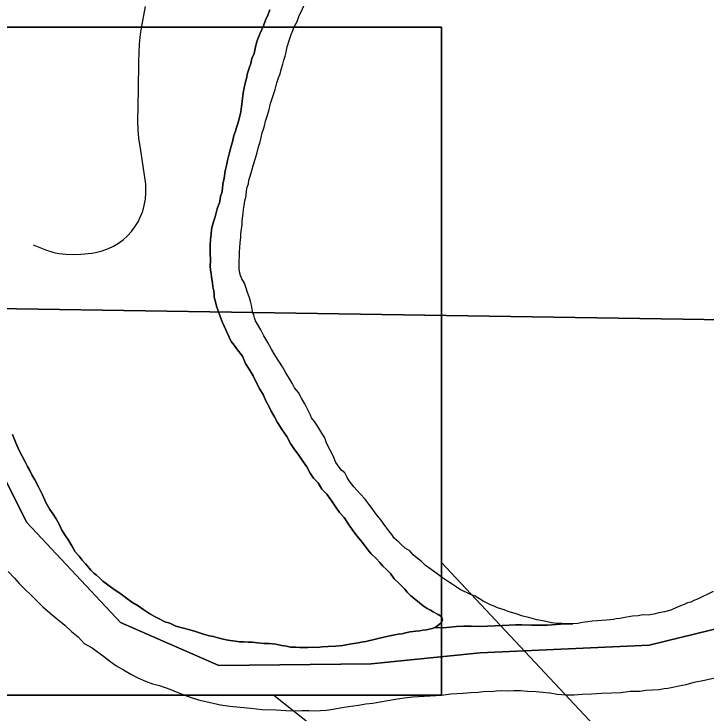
# Model space of a CAD drawing. Extents: x 0 to 34, y 0 to 22.
# Drawn here: x 4.887 to 5.405, y 18.127 to 18.651 of the extents above; entities that cross this region are included whole.
import ezdxf

# ---------------------------------------------------------------- set-up
doc = ezdxf.new("R2010")
doc.units = 0
for name, color, linetype in [('GM_X_City_Street', 7, 'Continuous'), ('GM_X_Major_River', 7, 'Continuous'), ('GM_X_Section', 7, 'Continuous'), ('GM_X_Township_Road', 7, 'Continuous'), ('SH_Masking', 7, 'Continuous'), ('SH_Text', 7, 'Continuous')]:
    doc.layers.add(name, color=color, linetype=linetype)

msp = doc.modelspace()

# ---------------------------------------------------------------- linework, layer by layer
at = {"layer": 'GM_X_City_Street'}
msp.add_lwpolyline([(4.90096, 18.47861), (4.91073, 18.47456), (4.91547, 18.47305), (4.91759, 18.47244), (4.92034, 18.47207), (4.92529, 18.47156), (4.93089, 18.47135), (4.9365, 18.47145), (4.94208, 18.47189), (4.94465, 18.47222), (4.9476, 18.47281), (4.95243, 18.47402), (4.95713, 18.47567), (4.96106, 18.47754), (4.9648, 18.47975), (4.9683, 18.48234), (4.97152, 18.48526), (4.97446, 18.48849), (4.97707, 18.49198), (4.97934, 18.49569), (4.98127, 18.49959), (4.98281, 18.50366), (4.98399, 18.50785), (4.98483, 18.51275), (4.9852, 18.51771), (4.98507, 18.52393), (4.9843, 18.53073), (4.98133, 18.54916), (4.97999, 18.55839), (4.97943, 18.56458), (4.97928, 18.5708), (4.97964, 18.59443), (4.98005, 18.61558), (4.98056, 18.62863), (4.98118, 18.63607), (4.98206, 18.64222), (4.98491, 18.65687)], dxfattribs=at)
at = {"layer": 'GM_X_Major_River'}
for points in [[(5.09596, 18.64109), (5.09715, 18.64334), (5.09835, 18.64559), (5.09958, 18.64935), (5.10479, 18.66024)], [(5.09596, 18.64109), (5.09715, 18.64334), (5.09835, 18.64559), (5.09958, 18.64935), (5.10479, 18.66024)], [(5.07806, 18.65446), (5.07643, 18.65032), (5.07482, 18.64656), (5.0732, 18.64243), (5.07078, 18.63679), (5.06835, 18.63077), (5.06707, 18.62549), (5.06622, 18.62171), (5.06461, 18.61796), (5.06375, 18.61418), (5.06253, 18.61079), (5.0613, 18.60703), (5.06043, 18.60287), (5.05959, 18.59947), (5.05874, 18.59608), (5.05789, 18.5923), (5.05644, 18.5798), (5.05598, 18.57678), (5.05515, 18.57414), (5.05472, 18.57187), (5.05387, 18.56847), (5.05306, 18.56621), (5.05223, 18.56358), (5.05101, 18.56019), (5.05013, 18.55565), (5.04891, 18.55227), (5.04805, 18.54849), (5.04722, 18.54547), (5.04636, 18.5417), (5.04551, 18.53792), (5.04465, 18.53376), (5.04375, 18.52847), (5.04288, 18.52393), (5.04242, 18.52053), (5.04196, 18.5175), (5.04113, 18.51486), (5.0407, 18.51259), (5.04025, 18.50995), (5.03945, 18.50807), (5.03862, 18.50543), (5.03778, 18.50241), (5.03695, 18.49939), (5.03571, 18.49563), (5.03487, 18.49223), (5.03443, 18.48996), (5.03397, 18.48656), (5.03348, 18.48239), (5.03338, 18.47822), (5.03324, 18.47252), (5.03347, 18.46682), (5.03337, 18.46264), (5.03367, 18.4596), (5.03399, 18.45693), (5.03431, 18.45464), (5.03464, 18.45274), (5.03495, 18.45007), (5.03526, 18.44702), (5.03594, 18.44397), (5.03626, 18.44168), (5.03621, 18.4394), (5.03726, 18.43596), (5.03793, 18.43252), (5.03937, 18.42907), (5.04078, 18.42485), (5.04256, 18.42025), (5.04761, 18.40949), (5.04905, 18.40603), (5.05126, 18.40332), (5.05383, 18.39984), (5.05751, 18.39518), (5.05966, 18.38981), (5.06259, 18.38556), (5.0655, 18.38055), (5.06803, 18.37517), (5.07057, 18.37055), (5.07311, 18.36592), (5.07491, 18.3617), (5.07709, 18.35784), (5.07889, 18.354), (5.08145, 18.34976), (5.08362, 18.34553), (5.08728, 18.34012), (5.09057, 18.33509), (5.09348, 18.3297), (5.09641, 18.32545), (5.09972, 18.32119), (5.10265, 18.31656), (5.10558, 18.31231), (5.10812, 18.30768)], [(5.10812, 18.30768), (5.10558, 18.31231), (5.10265, 18.31656), (5.09972, 18.32119), (5.09641, 18.32545), (5.09348, 18.3297), (5.09057, 18.33509), (5.08728, 18.34012), (5.08362, 18.34553), (5.08145, 18.34976), (5.07889, 18.354), (5.07709, 18.35784), (5.07491, 18.3617), (5.07311, 18.36592), (5.07057, 18.37055), (5.06803, 18.37517), (5.0655, 18.38055), (5.06259, 18.38556), (5.05966, 18.38981), (5.05751, 18.39518), (5.05383, 18.39984), (5.05126, 18.40332), (5.04905, 18.40603), (5.04761, 18.40949), (5.04256, 18.42025), (5.04078, 18.42485), (5.03937, 18.42907), (5.03793, 18.43252), (5.03726, 18.43596), (5.03621, 18.4394), (5.03626, 18.44168), (5.03594, 18.44397), (5.03526, 18.44702), (5.03495, 18.45007), (5.03464, 18.45274), (5.03431, 18.45464), (5.03399, 18.45693), (5.03367, 18.4596), (5.03337, 18.46264), (5.03347, 18.46682), (5.03324, 18.47252), (5.03338, 18.47822), (5.03348, 18.48239), (5.03397, 18.48656), (5.03443, 18.48996), (5.03487, 18.49223), (5.03571, 18.49563), (5.03695, 18.49939), (5.03778, 18.50241), (5.03862, 18.50543), (5.03945, 18.50807), (5.04025, 18.50995), (5.0407, 18.51259), (5.04113, 18.51486), (5.04196, 18.5175), (5.04242, 18.52053), (5.04288, 18.52393), (5.04375, 18.52847), (5.04465, 18.53376), (5.04551, 18.53792), (5.04636, 18.5417), (5.04722, 18.54547), (5.04805, 18.54849), (5.04891, 18.55227), (5.05013, 18.55565), (5.05101, 18.56019), (5.05223, 18.56358), (5.05306, 18.56621), (5.05387, 18.56847), (5.05472, 18.57187), (5.05515, 18.57414), (5.05598, 18.57678), (5.05644, 18.5798), (5.05789, 18.5923), (5.05874, 18.59608), (5.05959, 18.59947), (5.06043, 18.60287), (5.0613, 18.60703), (5.06253, 18.61079), (5.06375, 18.61418), (5.06461, 18.61796), (5.06622, 18.62171), (5.06707, 18.62549), (5.06835, 18.63077), (5.07078, 18.63679), (5.0732, 18.64243), (5.07482, 18.64656), (5.07643, 18.65032), (5.07806, 18.65446)], [(5.13907, 18.29968), (5.13723, 18.30201), (5.13577, 18.30432), (5.13396, 18.30779), (5.13173, 18.30974), (5.12988, 18.31207), (5.12731, 18.31555), (5.1266, 18.31747), (5.12553, 18.32016), (5.12046, 18.33016), (5.11904, 18.33399), (5.11685, 18.33747), (5.11466, 18.34132), (5.11283, 18.34403), (5.11137, 18.34634), (5.10916, 18.34906), (5.10845, 18.35098), (5.10735, 18.3529), (5.10591, 18.35598), (5.1041, 18.35944), (5.10192, 18.36329), (5.09937, 18.36791), (5.09642, 18.37141), (5.09461, 18.37487), (5.09243, 18.37873), (5.08986, 18.38259), (5.08732, 18.38721), (5.08477, 18.39145), (5.08183, 18.39571), (5.07929, 18.40033), (5.07638, 18.40534), (5.07346, 18.41035), (5.0713, 18.41496), (5.06875, 18.41921), (5.06729, 18.42152), (5.06658, 18.42382), (5.06587, 18.42574), (5.06516, 18.42766), (5.06485, 18.43032), (5.06416, 18.43338), (5.06348, 18.43643), (5.06242, 18.4395), (5.06136, 18.44294), (5.0603, 18.44601), (5.05888, 18.44984), (5.05706, 18.45293), (5.05599, 18.45561), (5.05529, 18.45829), (5.05498, 18.46096), (5.05503, 18.46285), (5.05507, 18.46475), (5.05512, 18.46665), (5.0552, 18.46969), (5.05528, 18.4731), (5.05583, 18.47993), (5.05589, 18.4822), (5.05632, 18.48409), (5.05638, 18.48675), (5.05685, 18.49016), (5.05732, 18.49356), (5.05738, 18.49622), (5.05744, 18.4985), (5.0579, 18.5019), (5.05836, 18.50493), (5.05882, 18.50796), (5.05928, 18.51136), (5.06013, 18.51514), (5.06061, 18.51893), (5.06106, 18.52157), (5.06188, 18.52421), (5.06233, 18.52686), (5.06316, 18.52988), (5.0644, 18.53402), (5.06566, 18.53855), (5.0673, 18.54345), (5.06854, 18.54759), (5.06941, 18.55175), (5.07064, 18.55551), (5.07149, 18.55891), (5.07233, 18.56231), (5.07316, 18.56495), (5.07398, 18.56759), (5.07483, 18.57098), (5.07606, 18.57475), (5.07731, 18.57889), (5.07858, 18.58418), (5.08023, 18.58945), (5.08188, 18.59473), (5.08314, 18.59964), (5.08438, 18.6034), (5.08559, 18.60641), (5.08643, 18.60981), (5.08767, 18.61357), (5.0885, 18.61659), (5.08934, 18.61961), (5.09018, 18.62263), (5.09104, 18.62678), (5.09269, 18.63206), (5.09393, 18.63582), (5.09514, 18.63883), (5.09596, 18.64109)], [(5.13907, 18.29968), (5.13723, 18.30201), (5.13577, 18.30432), (5.13396, 18.30779), (5.13173, 18.30974), (5.12988, 18.31207), (5.12731, 18.31555), (5.1266, 18.31747), (5.12553, 18.32016), (5.12046, 18.33016), (5.11904, 18.33399), (5.11685, 18.33747), (5.11466, 18.34132), (5.11283, 18.34403), (5.11137, 18.34634), (5.10916, 18.34906), (5.10845, 18.35098), (5.10735, 18.3529), (5.10591, 18.35598), (5.1041, 18.35944), (5.10192, 18.36329), (5.09937, 18.36791), (5.09642, 18.37141), (5.09461, 18.37487), (5.09243, 18.37873), (5.08986, 18.38259), (5.08732, 18.38721), (5.08477, 18.39145), (5.08183, 18.39571), (5.07929, 18.40033), (5.07638, 18.40534), (5.07346, 18.41035), (5.0713, 18.41496), (5.06875, 18.41921), (5.06729, 18.42152), (5.06658, 18.42382), (5.06587, 18.42574), (5.06516, 18.42766), (5.06485, 18.43032), (5.06416, 18.43338), (5.06348, 18.43643), (5.06242, 18.4395), (5.06136, 18.44294), (5.0603, 18.44601), (5.05888, 18.44984), (5.05706, 18.45293), (5.05599, 18.45561), (5.05529, 18.45829), (5.05498, 18.46096), (5.05503, 18.46285), (5.05507, 18.46475), (5.05512, 18.46665), (5.0552, 18.46969), (5.05528, 18.4731), (5.05583, 18.47993), (5.05589, 18.4822), (5.05632, 18.48409), (5.05638, 18.48675), (5.05685, 18.49016), (5.05732, 18.49356), (5.05738, 18.49622), (5.05744, 18.4985), (5.0579, 18.5019), (5.05836, 18.50493), (5.05882, 18.50796), (5.05928, 18.51136), (5.06013, 18.51514), (5.06061, 18.51893), (5.06106, 18.52157), (5.06188, 18.52421), (5.06233, 18.52686), (5.06316, 18.52988), (5.0644, 18.53402), (5.06566, 18.53855), (5.0673, 18.54345), (5.06854, 18.54759), (5.06941, 18.55175), (5.07064, 18.55551), (5.07149, 18.55891), (5.07233, 18.56231), (5.07316, 18.56495), (5.07398, 18.56759), (5.07483, 18.57098), (5.07606, 18.57475), (5.07731, 18.57889), (5.07858, 18.58418), (5.08023, 18.58945), (5.08188, 18.59473), (5.08314, 18.59964), (5.08438, 18.6034), (5.08559, 18.60641), (5.08643, 18.60981), (5.08767, 18.61357), (5.0885, 18.61659), (5.08934, 18.61961), (5.09018, 18.62263), (5.09104, 18.62678), (5.09269, 18.63206), (5.09393, 18.63582), (5.09514, 18.63883), (5.09596, 18.64109)], [(4.94818, 18.23121), (4.94632, 18.23278), (4.9441, 18.23511), (4.94189, 18.23783), (4.94004, 18.23977), (4.93745, 18.2425), (4.93525, 18.24559), (4.93229, 18.2487), (4.92975, 18.25333), (4.92719, 18.25757), (4.92499, 18.26066), (4.92244, 18.26491), (4.92027, 18.26952), (4.91809, 18.27338), (4.9159, 18.27685), (4.91333, 18.28033), (4.91042, 18.28572), (4.90791, 18.29148), (4.905, 18.29688), (4.90211, 18.30264), (4.89993, 18.3065), (4.89848, 18.30957), (4.89666, 18.31266), (4.89485, 18.31612), (4.89268, 18.32035), (4.8905, 18.32459), (4.88799, 18.33035), (4.88548, 18.33649)], [(4.88548, 18.33649), (4.88799, 18.33035), (4.8905, 18.32459), (4.89268, 18.32035), (4.89485, 18.31612), (4.89666, 18.31266), (4.89848, 18.30957), (4.89993, 18.3065), (4.90211, 18.30264), (4.905, 18.29688), (4.90791, 18.29148), (4.91042, 18.28572), (4.91333, 18.28033), (4.9159, 18.27685), (4.91809, 18.27338), (4.92027, 18.26952), (4.92244, 18.26491), (4.92499, 18.26066), (4.92719, 18.25757), (4.92975, 18.25333), (4.93229, 18.2487), (4.93525, 18.24559), (4.93745, 18.2425), (4.94004, 18.23977), (4.94189, 18.23783), (4.9441, 18.23511), (4.94632, 18.23278), (4.94818, 18.23121)], [(5.10812, 18.30768), (5.11068, 18.30382), (5.11402, 18.30032), (5.11694, 18.29569), (5.12064, 18.29179), (5.12431, 18.28676), (5.12723, 18.28213), (5.13018, 18.27826), (5.1335, 18.27438), (5.13679, 18.26935), (5.14009, 18.26471), (5.14341, 18.26045), (5.14672, 18.25619), (5.1493, 18.25308), (5.1515, 18.24999), (5.15371, 18.24727), (5.15742, 18.24376), (5.16038, 18.24065), (5.1626, 18.23794), (5.1652, 18.23559), (5.16816, 18.23248), (5.1711, 18.2286), (5.17407, 18.22587), (5.17666, 18.22315), (5.17888, 18.22081), (5.18072, 18.21848), (5.18332, 18.21614), (5.19262, 18.20831), (5.19561, 18.20633), (5.19824, 18.20513), (5.20011, 18.20394), (5.20386, 18.20195), (5.20648, 18.20036), (5.20717, 18.19768), (5.20598, 18.19544), (5.20365, 18.19359), (5.20157, 18.19208)], [(5.20157, 18.19208), (5.20365, 18.19359), (5.20598, 18.19544), (5.20717, 18.19768), (5.20648, 18.20036), (5.20386, 18.20195), (5.20011, 18.20394), (5.19824, 18.20513), (5.19561, 18.20633), (5.19262, 18.20831), (5.18332, 18.21614), (5.18072, 18.21848), (5.17888, 18.22081), (5.17666, 18.22315), (5.17407, 18.22587), (5.1711, 18.2286), (5.16816, 18.23248), (5.1652, 18.23559), (5.1626, 18.23794), (5.16038, 18.24065), (5.15742, 18.24376), (5.15371, 18.24727), (5.1515, 18.24999), (5.1493, 18.25308), (5.14672, 18.25619), (5.14341, 18.26045), (5.14009, 18.26471), (5.13679, 18.26935), (5.1335, 18.27438), (5.13018, 18.27826), (5.12723, 18.28213), (5.12431, 18.28676), (5.12064, 18.29179), (5.11694, 18.29569), (5.11402, 18.30032), (5.11068, 18.30382), (5.10812, 18.30768)], [(5.30473, 18.19484), (5.30207, 18.1949), (5.29903, 18.19498), (5.29637, 18.19504), (5.29296, 18.19513), (5.28879, 18.19562), (5.2835, 18.19689), (5.27783, 18.19779), (5.27255, 18.19945), (5.26727, 18.20072), (5.26237, 18.20236), (5.25633, 18.20404), (5.25332, 18.20525), (5.25069, 18.20608), (5.24843, 18.20689), (5.2458, 18.2081), (5.24354, 18.20892), (5.23753, 18.21173), (5.23492, 18.2137), (5.23155, 18.21568), (5.22817, 18.2169), (5.22554, 18.21811), (5.22291, 18.21931), (5.21991, 18.22091), (5.21729, 18.2225), (5.2143, 18.22447), (5.21094, 18.22684), (5.2072, 18.22921), (5.2031, 18.23235), (5.19862, 18.2355), (5.19452, 18.23865), (5.19118, 18.24177), (5.1882, 18.24412), (5.18522, 18.24648), (5.18264, 18.24958), (5.17927, 18.25157), (5.1763, 18.2543), (5.17444, 18.25587), (5.1711, 18.25899), (5.16927, 18.2617), (5.16706, 18.26441), (5.16485, 18.2675), (5.16264, 18.27022), (5.16118, 18.27253), (5.1586, 18.27564), (5.15676, 18.27796), (5.15456, 18.28106), (5.15199, 18.28454), (5.14904, 18.28841), (5.14571, 18.29192), (5.14313, 18.29502), (5.14091, 18.29736), (5.13907, 18.29968)], [(5.30473, 18.19484), (5.30207, 18.1949), (5.29903, 18.19498), (5.29637, 18.19504), (5.29296, 18.19513), (5.28879, 18.19562), (5.2835, 18.19689), (5.27783, 18.19779), (5.27255, 18.19945), (5.26727, 18.20072), (5.26237, 18.20236), (5.25633, 18.20404), (5.25332, 18.20525), (5.25069, 18.20608), (5.24843, 18.20689), (5.2458, 18.2081), (5.24354, 18.20892), (5.23753, 18.21173), (5.23492, 18.2137), (5.23155, 18.21568), (5.22817, 18.2169), (5.22554, 18.21811), (5.22291, 18.21931), (5.21991, 18.22091), (5.21729, 18.2225), (5.2143, 18.22447), (5.21094, 18.22684), (5.2072, 18.22921), (5.2031, 18.23235), (5.19862, 18.2355), (5.19452, 18.23865), (5.19118, 18.24177), (5.1882, 18.24412), (5.18522, 18.24648), (5.18264, 18.24958), (5.17927, 18.25157), (5.1763, 18.2543), (5.17444, 18.25587), (5.1711, 18.25899), (5.16927, 18.2617), (5.16706, 18.26441), (5.16485, 18.2675), (5.16264, 18.27022), (5.16118, 18.27253), (5.1586, 18.27564), (5.15676, 18.27796), (5.15456, 18.28106), (5.15199, 18.28454), (5.14904, 18.28841), (5.14571, 18.29192), (5.14313, 18.29502), (5.14091, 18.29736), (5.13907, 18.29968)], [(4.88216, 18.23402), (4.88697, 18.22896), (4.89029, 18.22508), (4.90365, 18.21221), (4.90809, 18.20754), (4.91367, 18.20284), (4.91925, 18.19814), (4.92446, 18.19383), (4.92966, 18.18914), (4.9345, 18.18522), (4.93893, 18.18017), (4.94493, 18.17698), (4.94903, 18.17384), (4.95351, 18.17068), (4.95798, 18.16715), (4.96283, 18.16361), (4.96845, 18.16043), (4.97406, 18.15725), (4.97931, 18.15446), (4.98495, 18.15204), (4.99022, 18.15), (4.9955, 18.14873), (5.00303, 18.14588), (5.00905, 18.14345), (5.01431, 18.14142), (5.01921, 18.13977), (5.02449, 18.13812), (5.03015, 18.13684), (5.03544, 18.13556), (5.0411, 18.13428), (5.04792, 18.13335), (5.05587, 18.13239), (5.06383, 18.13181), (5.07217, 18.13084), (5.0828, 18.13057), (5.09, 18.13001), (5.09645, 18.12984), (5.10216, 18.13008), (5.10709, 18.12995), (5.11165, 18.12984), (5.11583, 18.13011), (5.1204, 18.13037), (5.12535, 18.13101), (5.1307, 18.13201), (5.1368, 18.133), (5.14442, 18.13394), (5.14976, 18.13495), (5.1551, 18.13557), (5.16044, 18.13658), (5.16616, 18.13757), (5.17188, 18.13857), (5.17837, 18.13954), (5.18484, 18.14014), (5.20653, 18.14149)], [(4.88216, 18.23402), (4.88697, 18.22896), (4.89029, 18.22508), (4.90365, 18.21221), (4.90809, 18.20754), (4.91367, 18.20284), (4.91925, 18.19814), (4.92446, 18.19383), (4.92966, 18.18914), (4.9345, 18.18522), (4.93893, 18.18017), (4.94493, 18.17698), (4.94903, 18.17384), (4.95351, 18.17068), (4.95798, 18.16715), (4.96283, 18.16361), (4.96845, 18.16043), (4.97406, 18.15725), (4.97931, 18.15446), (4.98495, 18.15204), (4.99022, 18.15), (4.9955, 18.14873), (5.00303, 18.14588), (5.00905, 18.14345), (5.01431, 18.14142), (5.01921, 18.13977), (5.02449, 18.13812), (5.03015, 18.13684), (5.03544, 18.13556), (5.0411, 18.13428), (5.04792, 18.13335), (5.05587, 18.13239), (5.06383, 18.13181), (5.07217, 18.13084), (5.0828, 18.13057), (5.09, 18.13001), (5.09645, 18.12984), (5.10216, 18.13008), (5.10709, 18.12995), (5.11165, 18.12984), (5.11583, 18.13011), (5.1204, 18.13037), (5.12535, 18.13101), (5.1307, 18.13201), (5.1368, 18.133), (5.14442, 18.13394), (5.14976, 18.13495), (5.1551, 18.13557), (5.16044, 18.13658), (5.16616, 18.13757), (5.17188, 18.13857), (5.17837, 18.13954), (5.18484, 18.14014), (5.20653, 18.14149)], [(5.20157, 18.19208), (5.19942, 18.19142), (5.19521, 18.19039), (5.19255, 18.19008), (5.19026, 18.18976), (5.18721, 18.18945), (5.18531, 18.18912), (5.18302, 18.1888), (5.17958, 18.18813), (5.17691, 18.18744), (5.17386, 18.18713), (5.1689, 18.18612), (5.16431, 18.1851), (5.14979, 18.18167), (5.14788, 18.18133), (5.14407, 18.18067), (5.13759, 18.1797), (5.13262, 18.17868), (5.12729, 18.17806), (5.12159, 18.17782), (5.11702, 18.17756), (5.1136, 18.17727), (5.1098, 18.17736), (5.10637, 18.17707), (5.10334, 18.17715), (5.1003, 18.17722), (5.09726, 18.1773), (5.09346, 18.17739), (5.09045, 18.17823), (5.08666, 18.17871), (5.0825, 18.17957), (5.07758, 18.18008), (5.0734, 18.18018), (5.06885, 18.18068), (5.06507, 18.18115), (5.06165, 18.18124), (5.05862, 18.18132), (5.0552, 18.1814), (5.05217, 18.18186), (5.04839, 18.18234), (5.04536, 18.18279), (5.04196, 18.18364), (5.03894, 18.18447), (5.03592, 18.18531), (5.0329, 18.18577), (5.02913, 18.187), (5.02536, 18.18823), (5.02159, 18.18947), (5.01707, 18.19072), (5.01329, 18.19158), (5.00763, 18.19324), (5.00313, 18.19525), (4.99936, 18.19649), (4.99561, 18.19848), (4.99223, 18.20009), (4.98811, 18.20247), (4.98362, 18.20524), (4.97952, 18.20839), (4.97465, 18.21117), (4.9698, 18.21471), (4.9657, 18.21785), (4.9616, 18.22062), (4.95302, 18.22691), (4.95042, 18.22926), (4.94818, 18.23121)], [(4.94818, 18.23121), (4.95042, 18.22926), (4.95302, 18.22691), (4.9616, 18.22062), (4.9657, 18.21785), (4.9698, 18.21471), (4.97465, 18.21117), (4.97952, 18.20839), (4.98362, 18.20524), (4.98811, 18.20247), (4.99223, 18.20009), (4.99561, 18.19848), (4.99936, 18.19649), (5.00313, 18.19525), (5.00763, 18.19324), (5.01329, 18.19158), (5.01707, 18.19072), (5.02159, 18.18947), (5.02536, 18.18823), (5.02913, 18.187), (5.0329, 18.18577), (5.03592, 18.18531), (5.03894, 18.18447), (5.04196, 18.18364), (5.04536, 18.18279), (5.04839, 18.18234), (5.05217, 18.18186), (5.0552, 18.1814), (5.05862, 18.18132), (5.06165, 18.18124), (5.06507, 18.18115), (5.06885, 18.18068), (5.0734, 18.18018), (5.07758, 18.18008), (5.0825, 18.17957), (5.08666, 18.17871), (5.09045, 18.17823), (5.09346, 18.17739), (5.09726, 18.1773), (5.1003, 18.17722), (5.10334, 18.17715), (5.10637, 18.17707), (5.1098, 18.17736), (5.1136, 18.17727), (5.11702, 18.17756), (5.12159, 18.17782), (5.12729, 18.17806), (5.13262, 18.17868), (5.13759, 18.1797), (5.14407, 18.18067), (5.14788, 18.18133), (5.14979, 18.18167), (5.16431, 18.1851), (5.1689, 18.18612), (5.17386, 18.18713), (5.17691, 18.18744), (5.17958, 18.18813), (5.18302, 18.1888), (5.18531, 18.18912), (5.18721, 18.18945), (5.19026, 18.18976), (5.19255, 18.19008), (5.19521, 18.19039), (5.19942, 18.19142), (5.20157, 18.19208)], [(5.4098, 18.21914), (5.39788, 18.21337), (5.39519, 18.21229), (5.39288, 18.21121), (5.39059, 18.21051), (5.3879, 18.20944), (5.38522, 18.20837), (5.38176, 18.20694), (5.37792, 18.20513), (5.37332, 18.20373), (5.36913, 18.20308), (5.3653, 18.20203), (5.36111, 18.20138), (5.35693, 18.20149), (5.3535, 18.20081), (5.34931, 18.20054), (5.34359, 18.19955), (5.33977, 18.19888), (5.33711, 18.19857), (5.3352, 18.19824), (5.33291, 18.19792), (5.32987, 18.19762), (5.32606, 18.19733), (5.32301, 18.19703), (5.31921, 18.19675), (5.31578, 18.19645), (5.31197, 18.19579), (5.30853, 18.19512), (5.30473, 18.19484)], [(5.4098, 18.21914), (5.39788, 18.21337), (5.39519, 18.21229), (5.39288, 18.21121), (5.39059, 18.21051), (5.3879, 18.20944), (5.38522, 18.20837), (5.38176, 18.20694), (5.37792, 18.20513), (5.37332, 18.20373), (5.36913, 18.20308), (5.3653, 18.20203), (5.36111, 18.20138), (5.35693, 18.20149), (5.3535, 18.20081), (5.34931, 18.20054), (5.34359, 18.19955), (5.33977, 18.19888), (5.33711, 18.19857), (5.3352, 18.19824), (5.33291, 18.19792), (5.32987, 18.19762), (5.32606, 18.19733), (5.32301, 18.19703), (5.31921, 18.19675), (5.31578, 18.19645), (5.31197, 18.19579), (5.30853, 18.19512), (5.30473, 18.19484)], [(5.30473, 18.19484), (5.29536, 18.19472), (5.28582, 18.19376), (5.28009, 18.194), (5.27364, 18.19399), (5.26648, 18.19422), (5.26171, 18.19422), (5.25694, 18.19398), (5.25193, 18.19373), (5.24644, 18.19349), (5.24071, 18.19301), (5.23426, 18.193), (5.22853, 18.19324), (5.22305, 18.19323), (5.21756, 18.19299), (5.21278, 18.19227), (5.20753, 18.19179), (5.20157, 18.19208)], [(5.20157, 18.19208), (5.20753, 18.19179), (5.21278, 18.19227), (5.21756, 18.19299), (5.22305, 18.19323), (5.22853, 18.19324), (5.23426, 18.193), (5.24071, 18.19301), (5.24644, 18.19349), (5.25193, 18.19373), (5.25694, 18.19398), (5.26171, 18.19422), (5.26648, 18.19422), (5.27364, 18.19399), (5.28009, 18.194), (5.28582, 18.19376), (5.29536, 18.19472), (5.30473, 18.19484)], [(5.20653, 18.14149), (5.21339, 18.14245), (5.22252, 18.14298), (5.22823, 18.1436), (5.23393, 18.14383), (5.23927, 18.14446), (5.24382, 18.14434), (5.24725, 18.14463), (5.25143, 18.14491), (5.25599, 18.14479), (5.26056, 18.14506), (5.26549, 18.14493), (5.2708, 18.14442), (5.27725, 18.14425), (5.28217, 18.14375), (5.28748, 18.14323), (5.29316, 18.14233), (5.2996, 18.14179), (5.30567, 18.14163), (5.31177, 18.14224), (5.31861, 18.14245), (5.32622, 18.14301), (5.33382, 18.1432), (5.34066, 18.14341), (5.34753, 18.14437), (5.35513, 18.14456), (5.35932, 18.14521), (5.36427, 18.14547), (5.36921, 18.14572), (5.37303, 18.14639), (5.37569, 18.1467), (5.37951, 18.14736), (5.38409, 18.14838), (5.38944, 18.14939), (5.39556, 18.15113), (5.4032, 18.15284), (5.41427, 18.15522)], [(5.20653, 18.14149), (5.21339, 18.14245), (5.22252, 18.14298), (5.22823, 18.1436), (5.23393, 18.14383), (5.23927, 18.14446), (5.24382, 18.14434), (5.24725, 18.14463), (5.25143, 18.14491), (5.25599, 18.14479), (5.26056, 18.14506), (5.26549, 18.14493), (5.2708, 18.14442), (5.27725, 18.14425), (5.28217, 18.14375), (5.28748, 18.14323), (5.29316, 18.14233), (5.2996, 18.14179), (5.30567, 18.14163), (5.31177, 18.14224), (5.31861, 18.14245), (5.32622, 18.14301), (5.33382, 18.1432), (5.34066, 18.14341), (5.34753, 18.14437), (5.35513, 18.14456), (5.35932, 18.14521), (5.36427, 18.14547), (5.36921, 18.14572), (5.37303, 18.14639), (5.37569, 18.1467), (5.37951, 18.14736), (5.38409, 18.14838), (5.38944, 18.14939), (5.39556, 18.15113), (5.4032, 18.15284), (5.41427, 18.15522)]]:
    msp.add_lwpolyline(points, dxfattribs=at)
at = {"layer": 'GM_X_Section'}
for points in [[(4.46097, 19.44139), (5.4561, 19.43741), (5.43503, 18.42215), (4.43788, 18.43754)], [(4.43788, 18.43754), (5.43503, 18.42215), (5.41251, 17.40958), (4.41097, 17.43188)]]:
    msp.add_lwpolyline(points, close=True, dxfattribs=at)
at = {"layer": 'GM_X_Township_Road'}
for points in [[(4.26537, 18.30088), (4.4447, 18.32863), (4.50217, 18.35742), (4.58094, 18.42556), (4.65676, 18.49462), (4.69927, 18.5257), (4.73031, 18.52688), (4.76022, 18.51771), (4.79588, 18.48554), (4.82468, 18.41197), (4.89608, 18.2706), (4.96627, 18.19592), (5.03988, 18.16379), (5.15369, 18.16503), (5.23531, 18.17315), (5.36178, 18.179), (5.42, 18.19301)], [(5.42, 18.19301), (5.36178, 18.179), (5.23531, 18.17315), (5.15369, 18.16503), (5.03988, 18.16379), (4.96627, 18.19592), (4.89608, 18.2706), (4.82468, 18.41197), (4.79588, 18.48554), (4.76022, 18.51771), (4.73031, 18.52688), (4.69927, 18.5257), (4.65676, 18.49462), (4.58094, 18.42556), (4.50217, 18.35742), (4.4447, 18.32863), (4.26537, 18.30088)]]:
    msp.add_lwpolyline(points, dxfattribs=at)
at = {"layer": 'SH_Masking'}
msp.add_lwpolyline([(3.46201, 18.64149), (5.20653, 18.64149), (5.20653, 18.14149), (3.46201, 18.14149)], close=True, dxfattribs=at)
at = {"layer": 'SH_Text'}
msp.add_line((5.08107, 18.14149), (5.93202, 17.46601), dxfattribs=at)
msp.add_lwpolyline([(3.46201, 18.14149), (5.20653, 18.14149), (5.20653, 18.64149), (3.46201, 18.64149)], close=True, dxfattribs=at)
for points in [[(5.20653, 18.24084), (5.20653, 18.14149), (5.08107, 18.14149)], [(5.93202, 17.46601), (5.20653, 18.24084)]]:
    msp.add_lwpolyline(points, dxfattribs=at)

doc.saveas('drawing.dxf')
